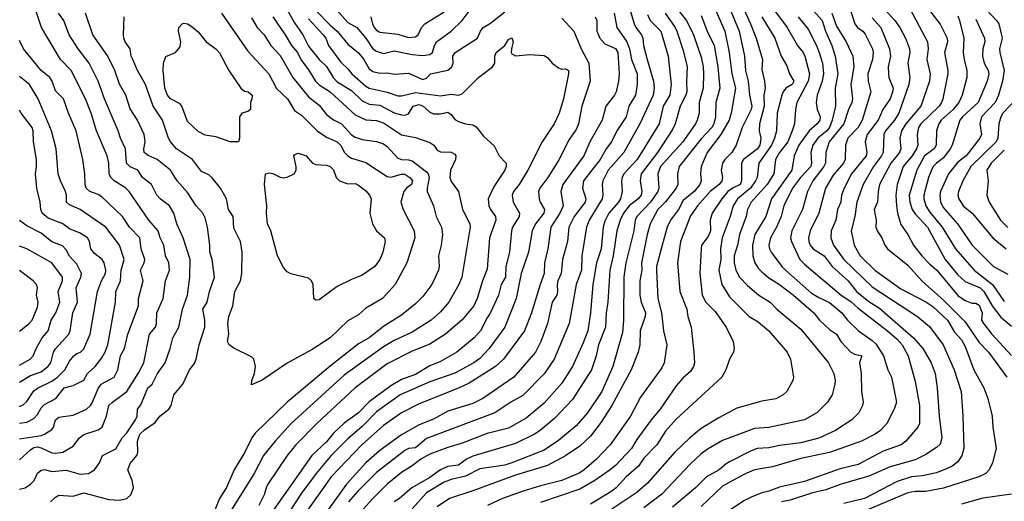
# Model space of a CAD drawing. Header units: metres. Extents: x -46681 to -43747, y -240911 to -237677.
# Tile 686 of 1056: x -46681 to -46543, y -238105 to -238037. Entities that reach past the tile are written whole.
import ezdxf

# ---------------------------------------------------------------- set-up
doc = ezdxf.new("R2010")
doc.units = ezdxf.units.M
doc.layers.add('CONTOUR_INDEX', color=1, linetype='Continuous')
doc.layers.add('CONTOUR_INTER', color=3, linetype='Continuous')

msp = doc.modelspace()

# ---------------------------------------------------------------- linework, layer by layer
at = {"layer": 'CONTOUR_INDEX'}
for points, elevation in [([(-46576.87, -238034.02), (-46573.52, -238038.52), (-46572.1, -238041.02), (-46571.3, -238042.02), (-46571.07, -238042.52), (-46570.41, -238045.02), (-46570.57, -238046.02), (-46572.16, -238049.02), (-46572.37, -238050.02), (-46572.5, -238052.02), (-46572.84, -238053.02), (-46573.44, -238054.52), (-46574.63, -238056.02), (-46575.18, -238057.02), (-46575.38, -238059.02), (-46576.35, -238060.52), (-46578.6, -238063.02), (-46579.1, -238064.02), (-46579.3, -238065.02), (-46580.21, -238067.52), (-46580.48, -238069.02), (-46580.97, -238070.52), (-46580.95, -238071.52), (-46580.73, -238072.52), (-46580.21, -238073.52), (-46579.1, -238074.69), (-46577.52, -238076.02), (-46575.92, -238077.02), (-46574.96, -238078.02), (-46571.6, -238080.82), (-46567.72, -238085.52), (-46566.99, -238087.02), (-46566.8, -238088.02), (-46566.83, -238088.52), (-46567.23, -238090.02), (-46567.9, -238091.02), (-46569.39, -238092.52), (-46571.09, -238093.52), (-46576.1, -238094.58), (-46578.1, -238094.74), (-46582.6, -238096.42), (-46584.6, -238097.56), (-46585.6, -238098.28), (-46587.1, -238099.68), (-46591.1, -238103.94), (-46593.6, -238105.85)], 85), ([(-46681.1, -238103.24), (-46680.34, -238103.02), (-46679.56, -238102.52), (-46679.09, -238102.02), (-46678.6, -238100.97), (-46678.1, -238100.58), (-46677.6, -238100.45), (-46676.6, -238100.77), (-46674.6, -238100.56), (-46672.6, -238101.12), (-46671.46, -238101.02), (-46670.59, -238100.52), (-46669.91, -238099.52), (-46669.51, -238098.52), (-46667.6, -238097.58), (-46666.73, -238096.02), (-46666.1, -238095.35), (-46664.87, -238093.52), (-46664.64, -238093.02), (-46664.59, -238092.02), (-46664.1, -238091.42), (-46663.14, -238089.02), (-46662.55, -238088.52), (-46661.78, -238087.02), (-46660.69, -238085.52), (-46660, -238083.52), (-46659.65, -238082.02), (-46658.79, -238080.52), (-46658.3, -238078.02), (-46657.59, -238076.02), (-46657.26, -238073.52), (-46657.22, -238071.02), (-46658.17, -238068.02), (-46659.05, -238066.02), (-46659.47, -238064.52), (-46660.1, -238063.52), (-46661.41, -238062.52), (-46661.86, -238062.02), (-46662.6, -238060.5), (-46663.89, -238059.52), (-46664.56, -238058.52), (-46665.6, -238058.05), (-46666.11, -238057.52), (-46666.26, -238055.52), (-46666.99, -238054.02), (-46667.28, -238053.02), (-46669.19, -238048.52), (-46670.1, -238046.03), (-46671.38, -238043.52), (-46672.91, -238041.52), (-46674.17, -238039.52), (-46674.9, -238037.52), (-46675.64, -238036.52)], 100), ([(-46645.6, -238037.02), (-46643.87, -238039.52), (-46642.99, -238041.02), (-46642.17, -238042.02), (-46641.71, -238043.02), (-46640.6, -238044.46), (-46639.62, -238046.02), (-46639.1, -238046.57), (-46637.6, -238047.54), (-46634.1, -238050.76), (-46632.6, -238051.47), (-46631.1, -238051.57), (-46630.1, -238051.86), (-46627.6, -238053.55), (-46625.6, -238053.94), (-46623.6, -238054.62), (-46623.06, -238055.02), (-46622.6, -238055.69), (-46622.1, -238055.96), (-46620.6, -238055.99), (-46620.1, -238056.25), (-46619.96, -238056.52), (-46620.01, -238057.02), (-46620.74, -238058.52), (-46620.82, -238059.52), (-46620.6, -238060.12), (-46619.58, -238061.52), (-46619.02, -238064.02), (-46617.99, -238066.02), (-46617.95, -238066.52), (-46619.12, -238073.52), (-46619.54, -238074.52), (-46620.97, -238077.02), (-46622.1, -238078.37), (-46623.43, -238079.52), (-46626.1, -238081.22), (-46628.6, -238082.39), (-46630.1, -238083.27), (-46635.6, -238087.27), (-46643.03, -238094.02), (-46645.31, -238096.52), (-46646.91, -238098.52), (-46648.21, -238101.02), (-46651.6, -238106.39)], 100), ([(-46597.77, -238036.52), (-46597.4, -238038.52), (-46595.99, -238040.52), (-46595.65, -238041.52), (-46595.35, -238043.02), (-46594.57, -238045.02), (-46594.57, -238046.52), (-46594.77, -238048.02), (-46595.74, -238049.52), (-46596.12, -238051.02), (-46597.39, -238053.02), (-46598.14, -238054.52), (-46598.91, -238055.52), (-46599.74, -238057.02), (-46602.06, -238060.02), (-46602.23, -238061.02), (-46601.76, -238062.52), (-46601.86, -238063.02), (-46603.4, -238065.02), (-46604.13, -238066.52), (-46604.31, -238068.52), (-46605.02, -238071.02), (-46605.2, -238073.02), (-46605.69, -238074.02), (-46605.78, -238074.52), (-46605.7, -238075.52), (-46605.83, -238076.02), (-46606.46, -238077.02), (-46607.12, -238080.02), (-46608.05, -238082.52), (-46608.79, -238084.02), (-46611.83, -238087.52), (-46616.19, -238090.52), (-46617.6, -238091.21), (-46621.1, -238092.29), (-46623.1, -238093.4), (-46625.1, -238094.22), (-46627.6, -238095.63), (-46630.6, -238097.83), (-46632.6, -238099.56), (-46635.27, -238102.52), (-46637.83, -238106.02)], 95), ([(-46631.89, -238037.02), (-46631.67, -238038.02), (-46631.43, -238038.52), (-46631.1, -238038.91), (-46630.6, -238039.19), (-46628.1, -238039.43), (-46626.6, -238039.91), (-46625.6, -238039.84), (-46625.24, -238039.52), (-46624.78, -238038.52), (-46624.32, -238038.02), (-46621.6, -238036.3)], 95), ([(-46585.6, -238036.83), (-46584.73, -238039.02), (-46583.74, -238041.02), (-46583.25, -238044.02), (-46582.95, -238047.02), (-46583.52, -238049.02), (-46583.58, -238051.02), (-46583.82, -238052.02), (-46584.1, -238052.52), (-46585.6, -238054.14), (-46588.67, -238058.02), (-46588.92, -238059.02), (-46588.87, -238060.52), (-46589.07, -238061.02), (-46590.6, -238062.95), (-46591.68, -238064.02), (-46592.72, -238066.02), (-46593.16, -238067.52), (-46593.96, -238071.52), (-46593.89, -238072.52), (-46594.17, -238074.02), (-46594.2, -238076.02), (-46594.01, -238077.02), (-46593.41, -238078.52), (-46593.44, -238079.02), (-46594.12, -238081.02), (-46594.2, -238083.02), (-46594.43, -238084.02), (-46595.41, -238086.52), (-46598.1, -238091.51), (-46599.6, -238093.83), (-46601.1, -238095.78), (-46602.6, -238097.21), (-46604.6, -238098.58), (-46607.1, -238099.89), (-46611.6, -238101.26), (-46617.6, -238103.48), (-46620.87, -238104.52), (-46622.6, -238105.72)], 90), ([(-46561.6, -238037.17), (-46560.42, -238038.52), (-46559.19, -238041.52), (-46559.03, -238042.52), (-46559.36, -238044.02), (-46559.35, -238045.02), (-46559.27, -238045.52), (-46558.69, -238047.02), (-46558.75, -238047.52), (-46559.1, -238048.52), (-46560.12, -238050.02), (-46560.77, -238051.52), (-46562.34, -238053.52), (-46562.61, -238054.52), (-46562.38, -238056.02), (-46562.45, -238056.52), (-46564.52, -238059.02), (-46565.56, -238061.02), (-46565.91, -238062.02), (-46566.01, -238063.02), (-46566.47, -238064.02), (-46566.71, -238065.52), (-46567.35, -238067.02), (-46567.4, -238068.02), (-46567.05, -238069.02), (-46565.59, -238071.02), (-46561.6, -238074.87), (-46555.28, -238079.02), (-46553.6, -238080.42), (-46551.65, -238083.02), (-46550.13, -238086.52), (-46549.16, -238089.52), (-46548.9, -238093.02), (-46548.79, -238097.52), (-46549.03, -238098.52), (-46549.6, -238099.39), (-46550.4, -238100.02), (-46551.1, -238100.35), (-46552.6, -238100.96), (-46554.6, -238101.37), (-46556.1, -238101.51), (-46558.1, -238102.15), (-46562.71, -238104.52), (-46565.6, -238105.26)], 80), ([(-46547.1, -238037.34), (-46545.88, -238040.02), (-46545.83, -238040.52), (-46546.09, -238041.52), (-46546.14, -238042.52), (-46545.91, -238043.52), (-46545.34, -238044.52), (-46545.27, -238045.02), (-46545.52, -238046.02), (-46546.78, -238049.02), (-46548.95, -238051.02), (-46549.32, -238051.52), (-46550.42, -238055.02), (-46550.69, -238055.52), (-46551.6, -238056.77), (-46552.6, -238057.52), (-46553.07, -238058.02), (-46553.32, -238058.52), (-46553.72, -238059.52), (-46554.4, -238062.02), (-46554.4, -238062.52), (-46554.11, -238063.52), (-46553.6, -238064.37), (-46551.81, -238066.52), (-46549.93, -238069.52), (-46547.31, -238072.52), (-46544.77, -238074.52), (-46543.1, -238076.9)], 75), ([(-46681.1, -238088.21), (-46679.6, -238087.28), (-46678.1, -238086.8), (-46677.1, -238085.97), (-46676.72, -238085.52), (-46676.38, -238084.02), (-46676.1, -238083.56), (-46674.22, -238081.52), (-46674, -238081.02), (-46673.64, -238078.52), (-46672.99, -238077.02), (-46673.19, -238075.02), (-46672.54, -238073.52), (-46672.45, -238073.02), (-46673.1, -238071.7), (-46674.1, -238070.55), (-46674.6, -238069.69), (-46675.1, -238069.13), (-46676.6, -238068.55), (-46678.1, -238067.33), (-46680.1, -238066.32), (-46681.1, -238065.58)], 95)]:
    msp.add_lwpolyline(points, dxfattribs=dict(at, elevation=elevation))
at = {"layer": 'CONTOUR_INTER'}
for points, elevation in [([(-46681.1, -238099.11), (-46679.6, -238097.71), (-46679.1, -238097.39), (-46678.6, -238097.31), (-46678.1, -238097.42), (-46676.6, -238098.13), (-46676.1, -238098.19), (-46675.04, -238098.02), (-46673.6, -238097.18), (-46672.72, -238096.02), (-46672.1, -238095.58), (-46670.1, -238094.93), (-46669.53, -238094.52), (-46668.95, -238093.02), (-46668.59, -238091.52), (-46668.1, -238091.02), (-46666.06, -238089.52), (-46664.47, -238087.02), (-46663.72, -238085.52), (-46662.92, -238081.52), (-46662.08, -238080.52), (-46661.91, -238080.02), (-46661.86, -238078.52), (-46660.98, -238076.52), (-46660.66, -238074.02), (-46660.08, -238072.52), (-46660.2, -238071.52), (-46660.67, -238070.52), (-46660.88, -238069.02), (-46661.41, -238068.02), (-46661.71, -238067.02), (-46663.01, -238065.52), (-46665.74, -238061.52), (-46666.2, -238061.02), (-46667.85, -238060.02), (-46668.31, -238059.52), (-46668.56, -238059.02), (-46668.62, -238057.52), (-46668.84, -238056.52), (-46670.32, -238053.02), (-46671.08, -238050.52), (-46671.85, -238048.52), (-46673.89, -238044.52), (-46675.39, -238043.02), (-46678.06, -238038.52), (-46679.55, -238034.02)], 99), ([(-46580.23, -238034.52), (-46578.66, -238038.02), (-46577.89, -238040.02), (-46577, -238043.02), (-46577.1, -238044.42), (-46576.69, -238046.02), (-46576.62, -238047.02), (-46576.78, -238048.02), (-46576.77, -238049.52), (-46577.43, -238052.02), (-46577.45, -238053.02), (-46577.21, -238054.02), (-46577.35, -238055.02), (-46577.67, -238055.52), (-46579.66, -238057.02), (-46579.92, -238057.52), (-46579.92, -238060.02), (-46580.13, -238060.52), (-46581.1, -238060.97), (-46581.86, -238061.52), (-46582.7, -238062.52), (-46584.06, -238064.52), (-46584.34, -238065.52), (-46584.26, -238067.02), (-46584.6, -238067.82), (-46585.54, -238069.02), (-46585.6, -238069.52), (-46585.78, -238073.02), (-46585.44, -238076.02), (-46584.94, -238077.02), (-46583.6, -238078.32), (-46582.08, -238080.52), (-46581.11, -238082.52), (-46580.95, -238083.52), (-46581.04, -238084.02), (-46581.6, -238085.02), (-46582.13, -238086.52), (-46582.7, -238087.52), (-46589.1, -238093.43), (-46590.6, -238095.1), (-46591.79, -238097.02), (-46593.6, -238098.87), (-46594.38, -238100.02), (-46596.12, -238101.52), (-46597.48, -238103.02), (-46598.09, -238103.52), (-46601.1, -238105.34)], 87), ([(-46581.7, -238035.52), (-46580.25, -238039.02), (-46579.51, -238042.52), (-46579.38, -238044.52), (-46579.02, -238046.02), (-46578.8, -238048.02), (-46578.5, -238049.52), (-46578.56, -238050.02), (-46579.86, -238052.52), (-46580.69, -238055.02), (-46581.31, -238056.02), (-46582.28, -238057.02), (-46582.58, -238057.52), (-46582.76, -238058.52), (-46582.58, -238059.52), (-46582.68, -238060.02), (-46583.08, -238060.52), (-46584.33, -238061.52), (-46586.11, -238063.52), (-46587.1, -238064.91), (-46588.5, -238068.52), (-46588.9, -238071.52), (-46588.59, -238075.52), (-46587.59, -238078.02), (-46587.46, -238079.02), (-46586.99, -238080.52), (-46586.6, -238084.02), (-46586.54, -238085.52), (-46586.66, -238086.02), (-46587.1, -238086.74), (-46588.1, -238087.6), (-46589.1, -238088.74), (-46591.32, -238092.02), (-46592.59, -238093.52), (-46594.6, -238096.25), (-46595.33, -238097.52), (-46597.6, -238099.9), (-46598.35, -238100.52), (-46600.47, -238102.02), (-46602.6, -238103.25), (-46608.1, -238105.1)], 88), ([(-46571.1, -238034.76), (-46568.63, -238037.52), (-46568.17, -238039.02), (-46567.25, -238041.02), (-46566.8, -238042.52), (-46566.44, -238045.02), (-46566.8, -238047.02), (-46566.75, -238049.52), (-46567.21, -238051.52), (-46567.62, -238052.52), (-46567.96, -238053.02), (-46569.23, -238054.02), (-46569.95, -238055.02), (-46570.23, -238056.02), (-46570.1, -238057.52), (-46570.23, -238058.02), (-46571.67, -238059.52), (-46572.8, -238061.02), (-46573.98, -238063.52), (-46574.39, -238065.02), (-46575.01, -238066.52), (-46575.89, -238068.02), (-46576.1, -238069.02), (-46576.03, -238069.52), (-46575.79, -238070.02), (-46574.3, -238072.02), (-46573.77, -238072.52), (-46570.1, -238075.76), (-46569.1, -238076.36), (-46567.6, -238077.05), (-46565.86, -238078.52), (-46565.08, -238079.52), (-46563.54, -238081.02), (-46561.6, -238082.37), (-46561.1, -238082.87), (-46560.02, -238084.52), (-46559.41, -238086.52), (-46558.89, -238087.52), (-46558.23, -238091.02), (-46558.54, -238092.02), (-46559.57, -238094.02), (-46560.47, -238095.02), (-46561.2, -238095.52), (-46563.1, -238096.5), (-46567.6, -238098.1), (-46571.6, -238098.93), (-46575.6, -238100.1), (-46578.1, -238100.54), (-46579.6, -238101.16), (-46582.6, -238102.8), (-46585.6, -238105.66)], 83), ([(-46554.1, -238035.46), (-46552.1, -238038.04), (-46551.1, -238040.02), (-46551.07, -238040.52), (-46551.47, -238042.02), (-46551, -238044.52), (-46551.03, -238045.02), (-46551.71, -238048.52), (-46551.88, -238049.02), (-46552.24, -238049.52), (-46554.82, -238052.02), (-46555.14, -238052.52), (-46555.33, -238053.52), (-46555.23, -238055.02), (-46555.39, -238055.52), (-46556, -238056.52), (-46557.26, -238058.02), (-46558.12, -238060.52), (-46558.3, -238062.02), (-46558.23, -238063.52), (-46558.08, -238064.52), (-46557.6, -238066.12), (-46556.6, -238067.55), (-46555.83, -238069.02), (-46554.65, -238070.52), (-46553.6, -238071.65), (-46552.56, -238072.52), (-46549.6, -238076.08), (-46548.6, -238076.79), (-46547.6, -238077.16), (-46547.1, -238077.15), (-46546.6, -238077.44), (-46546.2, -238078.52), (-46546.28, -238079.52), (-46546.03, -238080.02), (-46544.85, -238081.52), (-46542.1, -238084.47)], 77), ([(-46676.77, -238105.02), (-46676.1, -238104.34), (-46675.6, -238104.09), (-46673.6, -238104.22), (-46672.1, -238103.75), (-46668.6, -238104.69), (-46667.1, -238104.78), (-46666.06, -238104.52), (-46665.52, -238104.02), (-46665.15, -238103.02), (-46665.32, -238102.02), (-46665.93, -238100.52), (-46665.6, -238099.61), (-46664.66, -238098.52), (-46664.55, -238098.02), (-46664.58, -238096.52), (-46664.24, -238095.52), (-46663.6, -238094.91), (-46662.1, -238093.89), (-46661.45, -238093.02), (-46660.19, -238092.02), (-46659.86, -238091.52), (-46659.51, -238090.02), (-46658.25, -238088.52), (-46657.29, -238086.52), (-46656.6, -238085.63), (-46656.35, -238085.02), (-46655.95, -238083.02), (-46655.17, -238080.52), (-46655.14, -238079.52), (-46655.43, -238078.02), (-46654.81, -238077.02), (-46654.51, -238075.52), (-46653.8, -238073.52), (-46654.1, -238071.02), (-46654.45, -238070.02), (-46654.45, -238069.02), (-46654.77, -238066.52), (-46655.1, -238065.18), (-46655.44, -238064.52), (-46656.37, -238063.52), (-46657.6, -238061.65), (-46659.03, -238060.02), (-46659.94, -238058.52), (-46661.82, -238057.02), (-46663.1, -238056.46), (-46663.64, -238056.02), (-46663.69, -238055.52), (-46663.51, -238054.52), (-46663.67, -238053.52), (-46664.57, -238051.52), (-46665.6, -238049.93), (-46666.23, -238048.02), (-46667.1, -238046.44), (-46667.76, -238044.52), (-46668.75, -238042.52), (-46670.86, -238039.52), (-46671.89, -238036.52)], 101), ([(-46652.82, -238036.52), (-46649.1, -238041.81), (-46646.16, -238045.02), (-46645.1, -238047.07), (-46643.57, -238048.52), (-46642.6, -238050.13), (-46641.6, -238050.8), (-46639.42, -238053.02), (-46638.1, -238053.91), (-46636.6, -238054.56), (-46636.1, -238055.04), (-46635.56, -238056.02), (-46635.1, -238056.51), (-46634.6, -238056.81), (-46632.6, -238057.46), (-46629.6, -238059.42), (-46629.1, -238059.51), (-46627.6, -238059.08), (-46627.1, -238059.06), (-46626.41, -238059.52), (-46626.06, -238060.02), (-46626.18, -238060.52), (-46626.87, -238061.02), (-46627.26, -238061.52), (-46627.68, -238063.02), (-46627.37, -238064.02), (-46625.79, -238067.02), (-46625.73, -238068.02), (-46626.84, -238071.52), (-46628.46, -238074.52), (-46630.27, -238076.52), (-46632.6, -238077.88), (-46633.6, -238078.79), (-46635.1, -238079.62), (-46637.6, -238082.03), (-46640.1, -238083.66), (-46643.6, -238085.57), (-46647.1, -238087.96), (-46648.6, -238088.6), (-46648.56, -238088.02), (-46648.2, -238087.02), (-46648.03, -238086.02), (-46648.26, -238085.02), (-46648.6, -238084.66), (-46651.1, -238083.47), (-46651.73, -238083.02), (-46651.98, -238082.52), (-46651.77, -238081.52), (-46651.92, -238080.02), (-46651.78, -238079.02), (-46651.21, -238077.52), (-46650.93, -238075.52), (-46650.17, -238074.02), (-46649.97, -238073.02), (-46649.93, -238070.02), (-46650.16, -238068.52), (-46651.1, -238066.63), (-46651.16, -238065.02), (-46651.84, -238064.02), (-46652.11, -238062.52), (-46652.95, -238061.02), (-46654.1, -238059.57), (-46654.6, -238059.18), (-46655.6, -238058.69), (-46656.86, -238057.02), (-46659.14, -238055.52), (-46659.97, -238054.52), (-46660.25, -238054.02), (-46661.08, -238051.52), (-46662.4, -238049.52), (-46663.44, -238046.52), (-46664.57, -238044.52), (-46665.24, -238043.02), (-46665.45, -238042.52), (-46665.63, -238041.52), (-46666.32, -238040.52), (-46666.52, -238040.02), (-46666.56, -238039.52), (-46666.46, -238037.02)], 102), ([(-46648.6, -238037.14), (-46647.8, -238038.52), (-46646.83, -238039.52), (-46645.88, -238041.02), (-46644.6, -238042.45), (-46642.82, -238045.52), (-46640.6, -238048.21), (-46639.1, -238049.39), (-46638.1, -238050.71), (-46637.1, -238051.45), (-46635.99, -238052.02), (-46634.6, -238053.54), (-46634.1, -238053.88), (-46633.1, -238054.2), (-46631.1, -238054.48), (-46630.1, -238054.83), (-46629.6, -238055.2), (-46628.1, -238056.82), (-46627.6, -238057.02), (-46626.6, -238057.06), (-46626.1, -238057.19), (-46624.1, -238058.74), (-46623.85, -238059.02), (-46623.7, -238059.52), (-46624.01, -238061.02), (-46623.99, -238061.52), (-46623.08, -238063.52), (-46622.73, -238065.02), (-46621.96, -238066.52), (-46621.86, -238067.52), (-46622.01, -238069.02), (-46622.39, -238070.52), (-46622.29, -238072.02), (-46622.41, -238072.52), (-46623.34, -238074.52), (-46624.6, -238076.21), (-46625.6, -238077.24), (-46627.6, -238078.83), (-46630.1, -238080.43), (-46632.1, -238082), (-46633.6, -238082.87), (-46637.6, -238085.99), (-46643.6, -238091.03), (-46648.1, -238095.37), (-46648.57, -238096.02), (-46649.52, -238098.02), (-46651.03, -238100.52), (-46652.1, -238102.99), (-46653.09, -238104.52), (-46654.1, -238107.09)], 101), ([(-46640.6, -238037.28), (-46638.55, -238039.52), (-46638.2, -238040.02), (-46637.81, -238041.02), (-46636.1, -238043.36), (-46635.1, -238044.32), (-46634.55, -238045.02), (-46632.6, -238046.76), (-46632.1, -238047.01), (-46629.6, -238047.57), (-46628.1, -238048.07), (-46627.6, -238048.11), (-46625.6, -238047.63), (-46622.1, -238048.11), (-46620.6, -238047.86), (-46619.6, -238047.98), (-46619.1, -238047.82), (-46616.8, -238045.52), (-46614.85, -238044.02), (-46614.5, -238043.52), (-46614.48, -238042.52), (-46614.32, -238042.02), (-46613.12, -238041.02), (-46612.6, -238040.18), (-46612.1, -238039.97), (-46611.92, -238040.52), (-46612.17, -238041.52), (-46612.2, -238042.02), (-46612.1, -238042.19), (-46611.6, -238042.47), (-46609.6, -238042.28), (-46607.6, -238042.43), (-46607.1, -238042.7), (-46606.46, -238043.52), (-46605.6, -238044.18), (-46605.1, -238044.35), (-46604.6, -238044.3), (-46604.2, -238044.52), (-46604.2, -238045.02), (-46604.88, -238048.52), (-46605.49, -238050.52), (-46606.18, -238052.02), (-46607.85, -238054.52), (-46609.89, -238058.52), (-46611.09, -238060.52), (-46611.9, -238061.52), (-46612.07, -238062.02), (-46611.92, -238063.02), (-46611.06, -238064.52), (-46611.1, -238065.02), (-46612.02, -238066.52), (-46612.16, -238067.02), (-46612.43, -238070.02), (-46612.96, -238072.02), (-46613.02, -238073.52), (-46613.61, -238074.52), (-46613.97, -238076.02), (-46615.1, -238078.48), (-46615.6, -238079.19), (-46616.51, -238081.02), (-46617.39, -238082.02), (-46619.84, -238084.02), (-46622.1, -238085.32), (-46623.6, -238085.95), (-46625.6, -238087.15), (-46627.6, -238087.88), (-46629.1, -238088.73), (-46632.1, -238090.97), (-46633.59, -238092.52), (-46635.6, -238094), (-46637.1, -238095.37), (-46638.1, -238096.59), (-46640.16, -238098.52), (-46647.89, -238109.52)], 98), ([(-46643.6, -238036.02), (-46642.6, -238037.87), (-46641.39, -238039.52), (-46640.6, -238041.14), (-46639.1, -238043.02), (-46638.1, -238043.98), (-46637.16, -238045.52), (-46636.6, -238046.12), (-46634.6, -238047.35), (-46633.1, -238048.8), (-46632.1, -238049.27), (-46630.6, -238049.42), (-46628.6, -238050.46), (-46627.6, -238050.76), (-46627.1, -238050.78), (-46626.6, -238050.6), (-46625.95, -238049.52), (-46625.1, -238049.31), (-46624.53, -238049.52), (-46623.6, -238050.4), (-46623.1, -238050.61), (-46622.1, -238050.63), (-46621.1, -238050.38), (-46620.6, -238050.71), (-46620.1, -238051.41), (-46619.6, -238051.7), (-46618.6, -238052.04), (-46617.6, -238052.17), (-46617.1, -238052.45), (-46616.1, -238053.74), (-46614.6, -238055.09), (-46613.89, -238056.52), (-46612.93, -238057.52), (-46612.92, -238058.02), (-46613.1, -238058.52), (-46614.6, -238060.75), (-46615.45, -238062.52), (-46615.34, -238063.52), (-46615.13, -238064.02), (-46614.41, -238065.02), (-46614.37, -238065.52), (-46615.26, -238068.02), (-46615.6, -238072.4), (-46616.24, -238074.02), (-46616.96, -238076.52), (-46617.43, -238077.52), (-46619.1, -238079.48), (-46621.4, -238081.52), (-46623.6, -238082.89), (-46626.1, -238083.87), (-46629.6, -238085.64), (-46634.08, -238089.02), (-46639.46, -238094.02), (-46642.4, -238097.02), (-46643.63, -238098.52), (-46646.3, -238102.52), (-46646.56, -238103.02), (-46646.81, -238104.02), (-46647.6, -238105.52)], 99), ([(-46605.1, -238037.22), (-46603.42, -238039.02), (-46602.39, -238041.52), (-46601.32, -238043.52), (-46601.13, -238046.02), (-46602.29, -238049.52), (-46602.77, -238052.02), (-46603.1, -238052.79), (-46604.1, -238054.21), (-46605.6, -238057.17), (-46607.09, -238059.52), (-46608.21, -238061.02), (-46608.36, -238061.52), (-46608.29, -238062.52), (-46608.15, -238063.02), (-46607.53, -238064.02), (-46607.63, -238064.52), (-46608.81, -238066.02), (-46609.27, -238067.02), (-46609.77, -238070.02), (-46610.81, -238073.02), (-46611.5, -238076.52), (-46613.12, -238080.52), (-46615.28, -238083.52), (-46616.6, -238084.89), (-46617.45, -238085.52), (-46620.1, -238086.98), (-46623.6, -238088.17), (-46627.76, -238090.02), (-46631.1, -238092.37), (-46633.1, -238094.43), (-46635.1, -238096.16), (-46637.43, -238098.52), (-46639.56, -238101.02), (-46641.6, -238103.77), (-46645, -238109.02)], 97), ([(-46600.42, -238037.02), (-46600.22, -238037.52), (-46600.19, -238039.02), (-46599.81, -238040.02), (-46599.1, -238040.8), (-46597.6, -238041.48), (-46597.26, -238042.02), (-46597.08, -238045.02), (-46597.16, -238046.02), (-46597.51, -238047.52), (-46597.73, -238048.02), (-46598.95, -238049.52), (-46599.48, -238051.52), (-46601.17, -238054.52), (-46602.05, -238056.52), (-46604.98, -238060.52), (-46605.23, -238061.52), (-46604.92, -238063.52), (-46605.38, -238064.52), (-46606.66, -238066.52), (-46607.09, -238069.52), (-46607.56, -238071.52), (-46607.57, -238073.02), (-46608.17, -238074.52), (-46609.38, -238078.52), (-46610.34, -238081.02), (-46613.3, -238085.02), (-46614.4, -238086.02), (-46618.1, -238088.37), (-46619.6, -238089.09), (-46625.1, -238091.29), (-46627.6, -238092.51), (-46630.1, -238094.31), (-46633.16, -238097.02), (-46637.45, -238101.52), (-46641.1, -238106.64)], 96), ([(-46639.6, -238036.15), (-46637.6, -238038.19), (-46636.6, -238039.02), (-46635.1, -238040.87), (-46633.6, -238042.07), (-46632.85, -238043.02), (-46632.1, -238044.31), (-46631.6, -238044.66), (-46630.6, -238044.93), (-46629.6, -238044.88), (-46628.6, -238045.07), (-46626.6, -238044.9), (-46624.6, -238045.82), (-46624.1, -238045.63), (-46623.5, -238045.02), (-46621.1, -238044.5), (-46620.51, -238044.02), (-46620.36, -238043.52), (-46620.37, -238042.52), (-46620.04, -238042.02), (-46616.92, -238040.02), (-46616.49, -238039.02), (-46616.13, -238038.52), (-46615.1, -238037.91), (-46613.1, -238036.34)], 97), ([(-46636.6, -238036.14), (-46635.1, -238037.79), (-46633.83, -238038.52), (-46632.6, -238040.01), (-46631.6, -238041.51), (-46631.1, -238041.85), (-46630.1, -238042.14), (-46628.6, -238041.8), (-46626.1, -238042.31), (-46624.6, -238042.45), (-46623.6, -238042.32), (-46623.22, -238042.02), (-46622.96, -238041.02), (-46622.69, -238040.52), (-46620.62, -238039.02), (-46619.1, -238037.55), (-46617.94, -238036.02)], 96), ([(-46595.6, -238035.96), (-46594.97, -238038.02), (-46594.73, -238038.52), (-46593.95, -238039.52), (-46593.77, -238040.02), (-46593.66, -238041.02), (-46593.17, -238043.02), (-46592.26, -238046.02), (-46592.18, -238047.02), (-46592.33, -238048.02), (-46594.16, -238052.02), (-46596.42, -238056.02), (-46598.61, -238058.52), (-46599.38, -238060.02), (-46599.47, -238060.52), (-46599.35, -238062.02), (-46599.46, -238062.52), (-46601.26, -238065.52), (-46601.66, -238066.52), (-46602.31, -238070.52), (-46602.37, -238072.52), (-46603.11, -238074.52), (-46604.09, -238080.02), (-46606.21, -238085.02), (-46607.6, -238087.06), (-46610.6, -238090.11), (-46612.25, -238091.02), (-46614.5, -238092.52), (-46624.1, -238096.14), (-46625.6, -238097.43), (-46626.6, -238097.55), (-46627.1, -238097.81), (-46631.1, -238100.88), (-46633.7, -238103.52), (-46634.99, -238105.02)], 94), ([(-46593.1, -238036.7), (-46592.75, -238037.52), (-46591.25, -238039.02), (-46590.2, -238042.52), (-46589.8, -238046.52), (-46590, -238048.02), (-46590.89, -238049.52), (-46591.48, -238052.02), (-46594.56, -238057.02), (-46596.41, -238059.02), (-46596.67, -238059.52), (-46596.76, -238060.02), (-46596.68, -238061.52), (-46596.88, -238062.52), (-46597.18, -238063.02), (-46598.52, -238064.52), (-46599.1, -238065.65), (-46599.32, -238066.52), (-46599.59, -238069.52), (-46600.27, -238071.52), (-46600.76, -238074.52), (-46601.1, -238078.52), (-46601.48, -238081.02), (-46602.1, -238082.7), (-46603.6, -238086.04), (-46605.1, -238088.35), (-46607.6, -238091.16), (-46610.1, -238093.27), (-46612.6, -238094.69), (-46615.6, -238095.41), (-46619.1, -238096.8), (-46621.1, -238097.37), (-46623.6, -238098.32), (-46624.87, -238099.02), (-46626.1, -238099.96), (-46627.6, -238100.89), (-46629.57, -238102.52), (-46631.62, -238104.52), (-46634.31, -238107.52)], 93), ([(-46590.65, -238036.52), (-46589.22, -238038.52), (-46588.99, -238039.02), (-46588.1, -238041.76), (-46587.55, -238044.02), (-46587.66, -238046.02), (-46587.61, -238047.52), (-46587.74, -238048.02), (-46588.54, -238049.52), (-46589.23, -238052.02), (-46589.6, -238052.8), (-46591.7, -238056.02), (-46594.01, -238059.02), (-46594.12, -238060.02), (-46593.91, -238061.52), (-46593.99, -238062.02), (-46594.41, -238062.52), (-46595.68, -238063.52), (-46596.45, -238064.52), (-46596.96, -238065.52), (-46597.39, -238067.02), (-46597.92, -238070.52), (-46598.38, -238072.52), (-46598.67, -238077.02), (-46598.91, -238078.52), (-46598.98, -238080.52), (-46599.99, -238083.02), (-46600.32, -238084.52), (-46600.97, -238086.52), (-46603.6, -238090.67), (-46606.1, -238093.29), (-46608.15, -238095.02), (-46608.93, -238095.52), (-46611.6, -238096.82), (-46617.6, -238098.59), (-46618.46, -238099.02), (-46619.6, -238099.85), (-46621.1, -238100.06), (-46622.1, -238100.52), (-46623.6, -238101.58), (-46626.14, -238103.02), (-46627.88, -238104.52), (-46628.6, -238104.99)], 92), ([(-46588.6, -238036.31), (-46587.63, -238037.52), (-46586.64, -238039.52), (-46585.6, -238042.67), (-46585.32, -238044.02), (-46585.27, -238045.02), (-46585.3, -238047.02), (-46585.85, -238049.02), (-46585.86, -238050.52), (-46586.15, -238051.52), (-46586.39, -238052.02), (-46588.15, -238054.52), (-46591.3, -238058.02), (-46591.65, -238059.02), (-46591.53, -238061.02), (-46591.67, -238061.52), (-46592.69, -238063.02), (-46594.6, -238065.01), (-46594.83, -238065.52), (-46595, -238067.02), (-46596.16, -238071.52), (-46596.41, -238073.52), (-46596.45, -238079.52), (-46596.6, -238081.28), (-46597.95, -238086.02), (-46599.5, -238089.52), (-46601.52, -238092.52), (-46603.1, -238094.36), (-46605.6, -238096.4), (-46607.6, -238097.74), (-46612.1, -238099.55), (-46613.1, -238099.85), (-46616.6, -238100.36), (-46618.6, -238101.42), (-46620.6, -238101.86), (-46621.6, -238102.24), (-46624.1, -238103.74), (-46626.1, -238106.01)], 91), ([(-46583.6, -238035.95), (-46582.27, -238039.02), (-46581.64, -238042.02), (-46581.29, -238045.02), (-46580.78, -238047.02), (-46581.39, -238050.52), (-46581.68, -238051.52), (-46582.84, -238053.52), (-46584.74, -238056.02), (-46585.57, -238058.02), (-46585.68, -238059.02), (-46585.6, -238060.02), (-46585.79, -238060.52), (-46586.55, -238061.52), (-46588.1, -238062.76), (-46588.78, -238064.02), (-46589.89, -238065.52), (-46590.37, -238066.52), (-46591.07, -238069.02), (-46591.83, -238072.02), (-46591.85, -238072.52), (-46591.64, -238076.52), (-46591.15, -238078.52), (-46590.85, -238081.02), (-46590.41, -238083.02), (-46590.77, -238085.52), (-46591.1, -238086.24), (-46594.1, -238090.35), (-46595.51, -238093.02), (-46598.36, -238097.02), (-46600.27, -238099.02), (-46601.96, -238100.52), (-46602.6, -238100.93), (-46605.1, -238102.01), (-46608.1, -238102.74), (-46610.55, -238103.52), (-46613.44, -238104.52), (-46615.55, -238105.52)], 89), ([(-46577.07, -238037.02), (-46575.24, -238040.02), (-46574.39, -238042.52), (-46573.6, -238043.88), (-46573.22, -238045.02), (-46572.59, -238046.02), (-46572.83, -238046.52), (-46573.7, -238047.02), (-46574.1, -238047.51), (-46574.3, -238048.02), (-46574.94, -238050.52), (-46575.05, -238053.02), (-46575.31, -238054.02), (-46575.72, -238055.02), (-46577.48, -238057.52), (-46577.75, -238059.52), (-46577.95, -238060.02), (-46578.67, -238061.02), (-46580.49, -238062.52), (-46581.12, -238063.52), (-46581.53, -238065.02), (-46582.65, -238068.02), (-46582.86, -238069.52), (-46582.84, -238071.02), (-46583.1, -238072.52), (-46582.67, -238074.52), (-46581.6, -238076.26), (-46578.88, -238079.02), (-46577.6, -238079.79), (-46576.12, -238081.02), (-46573.53, -238084.02), (-46573.06, -238085.02), (-46572.64, -238087.52), (-46572.73, -238088.02), (-46573.59, -238089.52), (-46574.09, -238090.02), (-46574.6, -238090.31), (-46575.1, -238090.55), (-46577.1, -238090.91), (-46580.6, -238091.89), (-46583.1, -238093.21), (-46585.6, -238094.72), (-46587.19, -238096.02), (-46589.28, -238098.02), (-46593.1, -238102.39), (-46594.6, -238103.7), (-46598.1, -238106.04)], 86), ([(-46572.01, -238037.02), (-46570.6, -238038.77), (-46569.42, -238041.02), (-46569.03, -238042.02), (-46568.59, -238043.52), (-46568.46, -238045.02), (-46568.62, -238046.02), (-46569.34, -238048.02), (-46569.48, -238049.02), (-46569.33, -238050.02), (-46568.89, -238051.02), (-46568.96, -238051.52), (-46569.35, -238052.02), (-46570.46, -238053.02), (-46571.89, -238055.02), (-46572.56, -238056.52), (-46572.9, -238058.52), (-46575.74, -238062.52), (-46576.5, -238065.02), (-46578.06, -238067.52), (-46578.4, -238069.02), (-46578.36, -238070.52), (-46578.05, -238071.52), (-46577.6, -238072.27), (-46577.1, -238072.78), (-46576.1, -238073.62), (-46574.6, -238074.56), (-46572.65, -238076.02), (-46569.79, -238078.52), (-46569.02, -238079.52), (-46567.6, -238080.85), (-46566.61, -238081.52), (-46566.02, -238082.52), (-46564.6, -238084.03), (-46564.1, -238084.3), (-46563.09, -238084.52), (-46563.39, -238085.52), (-46563.15, -238087.02), (-46563.11, -238089.52), (-46562.89, -238091.02), (-46562.96, -238091.52), (-46563.5, -238092.52), (-46564.48, -238093.52), (-46566.77, -238095.02), (-46569.1, -238096.1), (-46571.6, -238096.75), (-46574.6, -238097.09), (-46576.1, -238097.45), (-46577.72, -238097.52), (-46578.6, -238097.85), (-46581.6, -238099.39), (-46582.1, -238099.67), (-46583.05, -238100.52), (-46584.82, -238101.52), (-46586.38, -238103.02), (-46589.6, -238105.76)], 84), ([(-46567.26, -238036.52), (-46566.6, -238038.33), (-46565.25, -238040.52), (-46564.32, -238042.52), (-46564.17, -238044.02), (-46564.62, -238046.52), (-46564.38, -238048.52), (-46564.47, -238049.02), (-46564.95, -238050.02), (-46565.57, -238052.02), (-46567.63, -238054.52), (-46568.09, -238056.02), (-46568.16, -238057.52), (-46568.4, -238058.02), (-46569.95, -238060.02), (-46570.69, -238061.52), (-46571.37, -238064.02), (-46572.89, -238067.02), (-46573.06, -238068.02), (-46572.92, -238068.52), (-46571.74, -238071.02), (-46571.1, -238071.69), (-46565.96, -238076.02), (-46564.6, -238076.92), (-46563.6, -238077.87), (-46559.49, -238081.02), (-46558.1, -238082.21), (-46557.43, -238083.02), (-46556.59, -238084.52), (-46555.6, -238088.14), (-46554.98, -238091.52), (-46554.99, -238094.02), (-46555.21, -238094.52), (-46556.91, -238096.52), (-46557.57, -238097.02), (-46560.1, -238097.88), (-46563.6, -238099.75), (-46566.1, -238100.37), (-46571.1, -238102.15), (-46574.6, -238102.95), (-46576.1, -238103.53), (-46577.1, -238103.74), (-46578.6, -238104.34), (-46579.6, -238104.87), (-46581.6, -238106.2)], 82), ([(-46564.6, -238036.27), (-46564.06, -238038.02), (-46563.67, -238038.52), (-46562.94, -238039.02), (-46562.6, -238039.43), (-46561.55, -238041.52), (-46561.46, -238042.02), (-46561.57, -238043.02), (-46562.23, -238045.02), (-46562.19, -238046.02), (-46561.79, -238047.52), (-46563.02, -238051.52), (-46563.59, -238052.52), (-46565.04, -238054.02), (-46565.34, -238055.02), (-46565.4, -238057.02), (-46565.66, -238057.52), (-46567.1, -238059.23), (-46568.15, -238061.02), (-46569.09, -238064.52), (-46570.3, -238067.02), (-46570.53, -238068.02), (-46570.5, -238068.52), (-46570.3, -238069.02), (-46569.87, -238069.52), (-46568.35, -238070.52), (-46567.23, -238072.02), (-46564.97, -238074.02), (-46563.82, -238075.52), (-46562.1, -238076.92), (-46560.6, -238077.85), (-46555.84, -238082.02), (-46554.54, -238083.52), (-46553.37, -238085.52), (-46552.81, -238087.02), (-46552.5, -238089.02), (-46552.22, -238093.02), (-46551.84, -238096.02), (-46552.1, -238096.9), (-46552.6, -238097.38), (-46554.1, -238098.38), (-46555.6, -238099.13), (-46559.1, -238100.12), (-46562.1, -238101.39), (-46566.1, -238102.57), (-46568.1, -238103.33), (-46570.1, -238103.77), (-46573.1, -238104.76), (-46574.34, -238105.02)], 81), ([(-46559.81, -238036.02), (-46558.44, -238037.52), (-46557.74, -238038.52), (-46556.96, -238040.02), (-46556.37, -238041.52), (-46556.32, -238042.02), (-46556.61, -238043.52), (-46556.32, -238045.52), (-46556.48, -238046.52), (-46557.88, -238050.52), (-46558.5, -238051.52), (-46559.75, -238053.02), (-46559.98, -238053.52), (-46560.07, -238056.02), (-46560.3, -238056.52), (-46561.44, -238058.02), (-46562.88, -238060.52), (-46563.77, -238063.02), (-46564.03, -238065.02), (-46564.55, -238067.02), (-46564.13, -238069.02), (-46563.3, -238070.52), (-46561.25, -238072.52), (-46557.6, -238075.15), (-46554.1, -238076.99), (-46553.1, -238077.64), (-46551.04, -238079.52), (-46550.1, -238081.2), (-46549.1, -238082.3), (-46548.6, -238083.24), (-46547.36, -238086.52), (-46545.96, -238089.02), (-46545.41, -238090.52), (-46544.79, -238093.02), (-46544.7, -238094.52), (-46544.24, -238097.52), (-46544.76, -238099.52), (-46545.21, -238100.52), (-46545.68, -238101.02), (-46546.66, -238101.52), (-46551.6, -238103.11), (-46554.1, -238103.54), (-46555.6, -238103.56), (-46556.6, -238103.75), (-46562.6, -238106.29)], 79), ([(-46556.26, -238036.02), (-46553.87, -238040.52), (-46553.76, -238041.52), (-46553.96, -238043.02), (-46553.49, -238045.02), (-46553.58, -238046.02), (-46554.79, -238049.52), (-46556.91, -238052.02), (-46557.52, -238053.02), (-46557.76, -238054.02), (-46557.6, -238055.52), (-46557.79, -238056.02), (-46558.99, -238057.52), (-46560.6, -238060.52), (-46560.78, -238061.52), (-46560.86, -238063.02), (-46561.32, -238064.02), (-46561.06, -238065.52), (-46561.09, -238066.52), (-46560.91, -238067.02), (-46560.28, -238068.02), (-46559.84, -238069.02), (-46559.45, -238069.52), (-46556.6, -238071.83), (-46554.6, -238074.08), (-46551.6, -238076.72), (-46548.6, -238079.79), (-46546.6, -238082.69), (-46545.31, -238084.02), (-46542.75, -238087.52)], 78), ([(-46549.6, -238036.9), (-46549.37, -238037.52), (-46548.76, -238040.02), (-46548.85, -238042.02), (-46548.73, -238043.02), (-46548.33, -238044.52), (-46548.33, -238045.52), (-46549, -238048.02), (-46549.45, -238049.02), (-46550.27, -238050.02), (-46551.94, -238051.52), (-46552.28, -238052.02), (-46552.61, -238053.02), (-46552.64, -238055.02), (-46552.92, -238055.52), (-46554.27, -238056.52), (-46555.37, -238058.52), (-46556.42, -238062.02), (-46556.35, -238063.02), (-46555.99, -238064.02), (-46555.6, -238064.64), (-46553.87, -238066.52), (-46551.37, -238071.02), (-46549.6, -238073.18), (-46548.6, -238074.12), (-46546.49, -238075.02), (-46545.99, -238075.52), (-46544.8, -238077.52), (-46543.6, -238079.11), (-46542.1, -238080.39)], 76), ([(-46545.6, -238036.04), (-46544.18, -238037.52), (-46543.89, -238038.02), (-46543.4, -238040.02), (-46543.75, -238041.52), (-46543.74, -238042.02), (-46543.13, -238044.52), (-46543.33, -238046.02), (-46543.92, -238048.02), (-46544.39, -238049.02), (-46546.31, -238051.02), (-46546.54, -238052.02), (-46546.29, -238053.52), (-46546.53, -238054.02), (-46548.46, -238056.52), (-46549.6, -238057.41), (-46550.9, -238059.02), (-46552.05, -238061.52), (-46552.14, -238062.02), (-46552.03, -238063.02), (-46551.6, -238063.77), (-46549.64, -238066.02), (-46547.6, -238069.02), (-46544.6, -238072.02), (-46542.6, -238073.08)], 74), ([(-46658.34, -238038.02), (-46658.1, -238037.91), (-46657.6, -238037.98), (-46657.1, -238038.28), (-46656.1, -238039.14), (-46654.95, -238040.52), (-46653.59, -238041.52), (-46653.1, -238042.07), (-46651.77, -238044.52), (-46650.1, -238047.02), (-46649.6, -238047.46), (-46649.08, -238047.52), (-46648.52, -238048.02), (-46648.55, -238048.52), (-46648.75, -238049.02), (-46648.76, -238050.02), (-46649.1, -238050.27), (-46649.96, -238050.52), (-46650.3, -238051.02), (-46650.28, -238054.02), (-46650.43, -238054.52), (-46651.6, -238054.56), (-46653.6, -238053.84), (-46655.1, -238053.62), (-46656.1, -238053.1), (-46657.6, -238051.71), (-46658.39, -238049.52), (-46658.6, -238049.23), (-46659.97, -238048.52), (-46660.4, -238048.02), (-46660.75, -238047.02), (-46661.01, -238044.52), (-46660.94, -238043.52), (-46660.6, -238042.58), (-46659.25, -238042.02), (-46658.6, -238041.23), (-46658.51, -238040.52), (-46658.86, -238039.02), (-46658.77, -238038.52), (-46658.34, -238038.02)], 103), ([(-46681.1, -238096.16), (-46678.1, -238095.7), (-46677.6, -238095.52), (-46676.6, -238094.85), (-46676.35, -238094.52), (-46676.06, -238093.52), (-46675.6, -238093.15), (-46673.6, -238092.88), (-46671.74, -238092.02), (-46671.19, -238091.52), (-46670.88, -238091.02), (-46670.1, -238089.12), (-46669.68, -238088.52), (-46667.87, -238087.52), (-46667.33, -238086.52), (-46666.95, -238084.52), (-46666.41, -238083.52), (-46665.95, -238081.52), (-46664.46, -238077.52), (-46664.46, -238076.52), (-46663.79, -238074.02), (-46664.18, -238072.52), (-46663.66, -238071.52), (-46663.54, -238071.02), (-46664.05, -238069.52), (-46664.28, -238068.02), (-46665.69, -238066.52), (-46666.69, -238065.02), (-46669.6, -238062.23), (-46670.1, -238061.92), (-46671.25, -238061.52), (-46671.77, -238061.02), (-46671.92, -238060.52), (-46671.98, -238059.02), (-46672.26, -238057.02), (-46673.17, -238053.02), (-46674.24, -238050.52), (-46674.95, -238048.52), (-46676.1, -238047.39), (-46676.55, -238046.02), (-46676.89, -238045.52), (-46678.1, -238044.52), (-46680.56, -238041.52), (-46681.1, -238040.34)], 98), ([(-46681.1, -238093.99), (-46680.1, -238093.82), (-46679.1, -238093.33), (-46678.6, -238092.78), (-46678.1, -238091.83), (-46677.6, -238091.37), (-46676.02, -238090.52), (-46674.85, -238089.02), (-46673.6, -238088.72), (-46672.1, -238087.95), (-46671.59, -238087.02), (-46670.5, -238086.02), (-46669.6, -238084.8), (-46669.1, -238083.97), (-46668.76, -238083.02), (-46667.69, -238077.02), (-46667.64, -238075.52), (-46666.96, -238074.02), (-46666.88, -238072.52), (-46666.44, -238071.02), (-46667.09, -238069.02), (-46669.04, -238066.52), (-46672.6, -238064.02), (-46674.1, -238063.39), (-46674.55, -238063.02), (-46674.54, -238062.02), (-46674.67, -238061.52), (-46675.38, -238060.02), (-46675.7, -238059.02), (-46675.96, -238055.52), (-46676.65, -238053.02), (-46678.51, -238048.52), (-46679.7, -238046.52), (-46681.1, -238045.39)], 97), ([(-46541.4, -238048.52), (-46543.3, -238050.52), (-46543.59, -238051.02), (-46543.88, -238052.02), (-46543.99, -238054.02), (-46544.26, -238054.52), (-46547.78, -238058.02), (-46548.9, -238060.02), (-46549.52, -238061.52), (-46549.61, -238062.02), (-46549.47, -238062.52), (-46548.86, -238063.52), (-46547.6, -238064.56), (-46544.69, -238068.02), (-46542.82, -238069.52)], 73), ([(-46681.1, -238091.63), (-46680.6, -238091.4), (-46680.1, -238090.96), (-46679.1, -238089.44), (-46678.6, -238089.06), (-46676.6, -238088.1), (-46675.81, -238087.52), (-46674.79, -238086.52), (-46674.1, -238085.28), (-46673.49, -238084.52), (-46673.1, -238084.21), (-46672.58, -238084.02), (-46672.1, -238083.54), (-46671.24, -238081.52), (-46670.19, -238075.52), (-46669.64, -238074.02), (-46669.06, -238073.02), (-46669.03, -238072.52), (-46669.25, -238071.52), (-46669.52, -238071.02), (-46670.6, -238070.19), (-46671.13, -238069.52), (-46671.33, -238068.52), (-46671.6, -238068.01), (-46672.6, -238067.35), (-46674.1, -238066.75), (-46675.07, -238066.02), (-46677.1, -238065.23), (-46677.93, -238064.52), (-46678.14, -238064.02), (-46678.22, -238063.02), (-46678.69, -238061.02), (-46678.89, -238059.02), (-46678.72, -238058.02), (-46678.74, -238057.02), (-46679.17, -238054.52), (-46679.23, -238053.02), (-46679.35, -238052.52), (-46680.91, -238050.52), (-46681.1, -238050.11)], 96), ([(-46642.67, -238056.52), (-46642.6, -238056.34), (-46642.1, -238056.14), (-46641.6, -238056.25), (-46640.95, -238056.52), (-46640.08, -238057.52), (-46639.6, -238057.71), (-46638.1, -238057.83), (-46637.6, -238057.99), (-46637.1, -238058.48), (-46636.73, -238059.52), (-46636.28, -238060.02), (-46635.1, -238060.41), (-46634.1, -238060.39), (-46633.6, -238060.61), (-46632.6, -238061.39), (-46632.05, -238062.02), (-46631.84, -238062.52), (-46632.04, -238064.52), (-46631.66, -238066.02), (-46631.09, -238067.02), (-46629.95, -238068.02), (-46629.86, -238068.52), (-46630.22, -238070.02), (-46630.61, -238071.02), (-46631.31, -238072.02), (-46633.1, -238073.23), (-46634.6, -238073.83), (-46636.6, -238074.84), (-46639.1, -238076.67), (-46639.6, -238076.73), (-46639.85, -238076.52), (-46639.98, -238074.52), (-46640.21, -238074.02), (-46640.6, -238073.65), (-46643.1, -238073.05), (-46643.6, -238072.75), (-46644.1, -238072.17), (-46644.97, -238070.52), (-46645.9, -238067.02), (-46646.38, -238066.02), (-46646.51, -238064.52), (-46646.46, -238063.52), (-46646.78, -238060.52), (-46646.65, -238059.02), (-46646.1, -238058.88), (-46645.6, -238058.99), (-46644.6, -238059.5), (-46644.1, -238059.59), (-46643.6, -238059.49), (-46642.61, -238059.02), (-46642.36, -238058.52), (-46642.33, -238058.02), (-46642.67, -238056.52)], 103), ([(-46543.1, -238055.69), (-46544.95, -238057.52), (-46545.53, -238058.52), (-46545.38, -238060.02), (-46545.57, -238062.02), (-46545.23, -238063.02), (-46543.63, -238065.52), (-46542.6, -238066.57)], 72), ([(-46681.1, -238085.87), (-46679.63, -238085.02), (-46679.19, -238084.52), (-46678.79, -238083.52), (-46677.93, -238082.02), (-46677.09, -238081.02), (-46676.68, -238079.52), (-46676.05, -238078.52), (-46675.47, -238077.02), (-46675.7, -238075.52), (-46675.09, -238074.02), (-46675.11, -238073.52), (-46676.6, -238071.49), (-46680.1, -238069.56), (-46681.1, -238069.18)], 94), ([(-46681.1, -238081.08), (-46679.76, -238080.02), (-46679.37, -238079.52), (-46678.6, -238077.72), (-46678.51, -238077.02), (-46678.73, -238076.02), (-46678.62, -238075.02), (-46678.76, -238074.52), (-46679.2, -238074.02), (-46681.1, -238072.6)], 93), ([(-46542.1, -238103.95), (-46546.1, -238104.47), (-46549.1, -238105.34)], 78)]:
    msp.add_lwpolyline(points, dxfattribs=dict(at, elevation=elevation))

doc.saveas('drawing.dxf')
